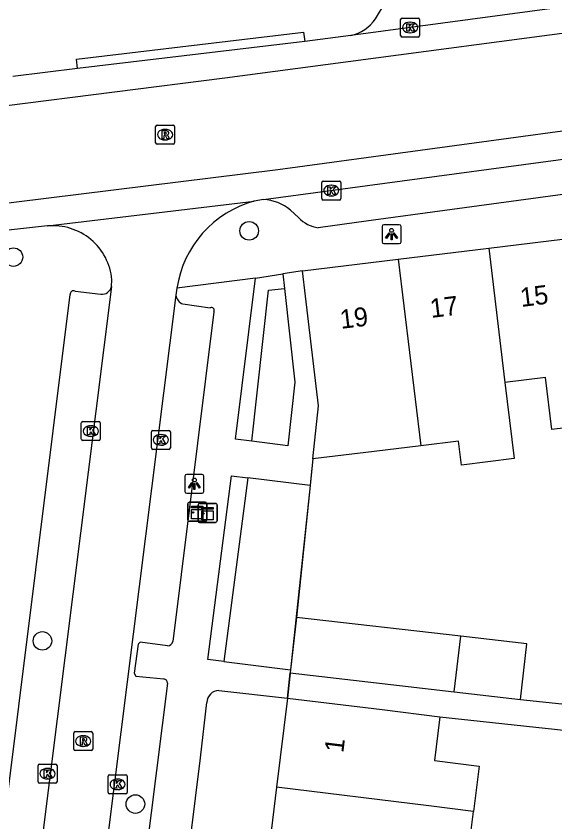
# Model space of a CAD drawing. Extents: x 162172 to 163187, y 382874 to 383684.
# Drawn here: x 162849.67 to 162878.09, y 383238.41 to 383280.9 of the extents above; entities that cross this region are included whole.
import ezdxf

# ---------------------------------------------------------------- set-up
doc = ezdxf.new("R2010")
doc.units = 0
for name, color, linetype in [('IMGEO_Boom', 7, 'Continuous'), ('IMGEO_Groenvoorziening', 7, 'Continuous'), ('IMGEO_Haag', 7, 'Continuous'), ('IMGEO_Kast', 7, 'Continuous'), ('IMGEO_Kolk', 7, 'Continuous'), ('IMGEO_Lichtpunt', 7, 'Continuous'), ('IMGEO_Muur', 7, 'Continuous'), ('IMGEO_Pand', 7, 'Continuous'), ('IMGEO_Pand_nummerreeks', 7, 'Continuous'), ('IMGEO_Rijbaan_lokaal_gesloten', 7, 'Continuous'), ('IMGEO_Rijbaan_lokaal_open', 7, 'Continuous'), ('IMGEO_Rioolput', 7, 'Continuous'), ('IMGEO_Voetpad_open', 7, 'Continuous')]:
    doc.layers.add(name, color=color, linetype=linetype)

msp = doc.modelspace()

# ---------------------------------------------------------------- linework, layer by layer
at = {"layer": 'IMGEO_Boom'}
for centre in [(162861.962, 383269.572), (162849.533, 383268.189), (162851.061, 383247.95), (162855.964, 383239.346)]:
    msp.add_circle(centre, 0.489, dxfattribs=at)
at = {"layer": 'IMGEO_Groenvoorziening'}
msp.add_lwpolyline([(162865.176, 383256.149), (162864.457, 383249.193)], dxfattribs=at)
at = {"layer": 'IMGEO_Haag'}
for points in [[(162862.1, 383258.476), (162862.992, 383266.453), (162863.82, 383266.526)], [(162861.888, 383256.55), (162860.62, 383246.857)]]:
    msp.add_lwpolyline(points, dxfattribs=at)
at = {"layer": 'IMGEO_Kast'}
for p, q in [((162858.729, 383254.336), (162858.729, 383255.177)), ((162858.729, 383255.177), (162858.729, 383254.336)), ((162858.804, 383255.261), (162859.645, 383255.261)), ((162859.645, 383255.261), (162858.804, 383255.261)), ((162859.268, 383254.275), (162859.268, 383255.116)), ((162859.268, 383255.116), (162859.268, 383254.275)), ((162859.343, 383255.2), (162860.184, 383255.2)), ((162860.184, 383255.2), (162859.343, 383255.2)), ((162859.729, 383255.186), (162859.729, 383254.345)), ((162859.729, 383254.345), (162859.729, 383255.186)), ((162860.268, 383255.125), (162860.268, 383254.284)), ((162860.268, 383254.284), (162860.268, 383255.125)), ((162859.654, 383254.261), (162858.813, 383254.261)), ((162858.813, 383254.261), (162859.654, 383254.261)), ((162860.193, 383254.2), (162859.352, 383254.2)), ((162859.352, 383254.2), (162860.193, 383254.2))]:
    msp.add_line(p, q, dxfattribs=at)
for points in [[(162858.924, 383255.051), (162859.524, 383255.051), (162859.524, 383254.966), (162858.924, 383254.966), (162858.924, 383255.051)], [(162858.924, 383254.876), (162859.524, 383254.876), (162859.524, 383254.387), (162858.924, 383254.387), (162858.924, 383254.876)], [(162859.463, 383254.99), (162860.063, 383254.99), (162860.063, 383254.905), (162859.463, 383254.905), (162859.463, 383254.99)], [(162859.463, 383254.815), (162860.063, 383254.815), (162860.063, 383254.326), (162859.463, 383254.326), (162859.463, 383254.815)]]:
    msp.add_lwpolyline(points, dxfattribs=at)
for centre in [(162859.008, 383254.725), (162859.547, 383254.664)]:
    msp.add_circle(centre, 0.0377, dxfattribs=at)
for centre, start, end in [((162858.807, 383255.183), 92.4484, 184.2845), ((162858.807, 383255.183), 92.4484, 184.2845), ((162859.346, 383255.122), 92.4484, 184.2845), ((162859.346, 383255.122), 92.4484, 184.2845), ((162859.651, 383255.183), 2.4484, 94.2845), ((162859.651, 383255.183), 2.4484, 94.2845), ((162860.19, 383255.122), 2.4484, 94.2845), ((162860.19, 383255.122), 2.4484, 94.2845), ((162858.807, 383254.339), 182.4484, 274.2845), ((162858.807, 383254.339), 182.4484, 274.2845), ((162859.346, 383254.278), 182.4484, 274.2845), ((162859.346, 383254.278), 182.4484, 274.2845), ((162859.651, 383254.339), 272.4484, 4.2845), ((162859.651, 383254.339), 272.4484, 4.2845), ((162860.19, 383254.278), 272.4484, 4.2845), ((162860.19, 383254.278), 272.4484, 4.2845)]:
    msp.add_arc(centre, 0.0779, start, end, dxfattribs=at)
at = {"layer": 'IMGEO_Kolk'}
for p, q in [((162869.949, 383279.868), (162869.949, 383280.72)), ((162870.024, 383280.794), (162870.876, 383280.794)), ((162870.437, 383280.574), (162870.462, 383280.574)), ((162870.95, 383280.72), (162870.95, 383279.868)), ((162870.876, 383279.794), (162870.024, 383279.794)), ((162870.46, 383280.014), (162870.435, 383280.014)), ((162865.795, 383271.271), (162865.795, 383272.123)), ((162865.87, 383272.197), (162866.722, 383272.197)), ((162866.796, 383272.123), (162866.796, 383271.271)), ((162866.283, 383271.977), (162866.308, 383271.977)), ((162866.722, 383271.197), (162865.87, 383271.197)), ((162866.306, 383271.417), (162866.281, 383271.417)), ((162853.113, 383258.59), (162853.113, 383259.442)), ((162853.188, 383259.516), (162854.04, 383259.516)), ((162853.601, 383259.296), (162853.626, 383259.296)), ((162854.114, 383259.442), (162854.114, 383258.59)), ((162856.809, 383258.124), (162856.809, 383258.976)), ((162856.884, 383259.05), (162857.736, 383259.05)), ((162857.297, 383258.83), (162857.322, 383258.83)), ((162857.81, 383258.976), (162857.81, 383258.124)), ((162854.04, 383258.516), (162853.188, 383258.516)), ((162853.624, 383258.736), (162853.599, 383258.736)), ((162857.736, 383258.05), (162856.884, 383258.05)), ((162857.32, 383258.27), (162857.295, 383258.27)), ((162850.908, 383241.45), (162851.76, 383241.45)), ((162850.833, 383240.524), (162850.833, 383241.376)), ((162851.321, 383241.23), (162851.346, 383241.23)), ((162851.834, 383241.376), (162851.834, 383240.524)), ((162851.344, 383240.67), (162851.319, 383240.67)), ((162854.525, 383239.962), (162854.525, 383240.814)), ((162854.6, 383240.888), (162855.452, 383240.888)), ((162855.013, 383240.668), (162855.038, 383240.668)), ((162855.526, 383240.814), (162855.526, 383239.962)), ((162851.76, 383240.45), (162850.908, 383240.45)), ((162855.452, 383239.888), (162854.6, 383239.888)), ((162855.036, 383240.108), (162855.011, 383240.108))]:
    msp.add_line(p, q, dxfattribs=at)
for points in [[(162869.949, 383279.868), (162869.949, 383280.72)], [(162870.024, 383280.794), (162870.876, 383280.794)], [(162870.27, 383280.494), (162870.393, 383280.494), (162870.393, 383280.343), (162870.523, 383280.494), (162870.687, 383280.494), (162870.541, 383280.343), (162870.694, 383280.094), (162870.542, 383280.094), (162870.457, 383280.258), (162870.393, 383280.191), (162870.393, 383280.094), (162870.27, 383280.094), (162870.27, 383280.494)], [(162870.95, 383280.72), (162870.95, 383279.868)], [(162870.876, 383279.794), (162870.024, 383279.794)], [(162865.795, 383271.271), (162865.795, 383272.123)], [(162865.87, 383272.197), (162866.722, 383272.197)], [(162866.796, 383272.123), (162866.796, 383271.271)], [(162866.116, 383271.897), (162866.239, 383271.897), (162866.239, 383271.746), (162866.369, 383271.897), (162866.533, 383271.897), (162866.387, 383271.746), (162866.54, 383271.497), (162866.388, 383271.497), (162866.303, 383271.661), (162866.239, 383271.594), (162866.239, 383271.497), (162866.116, 383271.497), (162866.116, 383271.897)], [(162866.722, 383271.197), (162865.87, 383271.197)], [(162853.113, 383258.59), (162853.113, 383259.442)], [(162853.188, 383259.516), (162854.04, 383259.516)], [(162854.114, 383259.442), (162854.114, 383258.59)], [(162853.434, 383259.216), (162853.557, 383259.216), (162853.557, 383259.065), (162853.687, 383259.216), (162853.851, 383259.216), (162853.705, 383259.065), (162853.858, 383258.816), (162853.706, 383258.816), (162853.621, 383258.98), (162853.557, 383258.913), (162853.557, 383258.816), (162853.434, 383258.816), (162853.434, 383259.216)], [(162856.809, 383258.124), (162856.809, 383258.976)], [(162856.884, 383259.05), (162857.736, 383259.05)], [(162857.81, 383258.976), (162857.81, 383258.124)], [(162854.04, 383258.516), (162853.188, 383258.516)], [(162857.13, 383258.75), (162857.253, 383258.75), (162857.253, 383258.599), (162857.383, 383258.75), (162857.547, 383258.75), (162857.401, 383258.599), (162857.554, 383258.35), (162857.402, 383258.35), (162857.317, 383258.514), (162857.253, 383258.447), (162857.253, 383258.35), (162857.13, 383258.35), (162857.13, 383258.75)], [(162857.736, 383258.05), (162856.884, 383258.05)], [(162850.908, 383241.45), (162851.76, 383241.45)], [(162850.833, 383240.524), (162850.833, 383241.376)], [(162851.154, 383241.15), (162851.277, 383241.15), (162851.277, 383240.999), (162851.407, 383241.15), (162851.571, 383241.15), (162851.425, 383240.999), (162851.578, 383240.75), (162851.426, 383240.75), (162851.341, 383240.914), (162851.277, 383240.847), (162851.277, 383240.75), (162851.154, 383240.75), (162851.154, 383241.15)], [(162851.834, 383241.376), (162851.834, 383240.524)], [(162854.525, 383239.962), (162854.525, 383240.814)], [(162854.6, 383240.888), (162855.452, 383240.888)], [(162854.846, 383240.588), (162854.969, 383240.588), (162854.969, 383240.437), (162855.099, 383240.588), (162855.263, 383240.588), (162855.117, 383240.437), (162855.27, 383240.188), (162855.118, 383240.188), (162855.033, 383240.352), (162854.969, 383240.285), (162854.969, 383240.188), (162854.846, 383240.188), (162854.846, 383240.588)], [(162855.526, 383240.814), (162855.526, 383239.962)], [(162851.76, 383240.45), (162850.908, 383240.45)], [(162855.452, 383239.888), (162854.6, 383239.888)]]:
    msp.add_lwpolyline(points, dxfattribs=at)
for centre, start, end in [((162870.026, 383280.718), 91.552, 178.448), ((162870.026, 383280.718), 91.552, 178.448), ((162870.874, 383280.718), 1.552, 88.448), ((162870.874, 383280.718), 1.552, 88.448), ((162870.026, 383279.87), 181.552, 268.448), ((162870.026, 383279.87), 181.552, 268.448), ((162870.874, 383279.87), 271.552, 358.448), ((162870.874, 383279.87), 271.552, 358.448), ((162865.872, 383272.121), 91.552, 178.448), ((162865.872, 383272.121), 91.552, 178.448), ((162866.72, 383272.121), 1.552, 88.448), ((162866.72, 383272.121), 1.552, 88.448), ((162865.872, 383271.273), 181.552, 268.448), ((162865.872, 383271.273), 181.552, 268.448), ((162866.72, 383271.273), 271.552, 358.448), ((162866.72, 383271.273), 271.552, 358.448), ((162853.19, 383259.44), 91.552, 178.448), ((162853.19, 383259.44), 91.552, 178.448), ((162854.038, 383259.44), 1.552, 88.448), ((162854.038, 383259.44), 1.552, 88.448), ((162856.886, 383258.974), 91.552, 178.448), ((162856.886, 383258.974), 91.552, 178.448), ((162857.734, 383258.974), 1.552, 88.448), ((162857.734, 383258.974), 1.552, 88.448), ((162853.19, 383258.592), 181.552, 268.448), ((162853.19, 383258.592), 181.552, 268.448), ((162854.038, 383258.592), 271.552, 358.448), ((162854.038, 383258.592), 271.552, 358.448), ((162856.886, 383258.126), 181.552, 268.448), ((162856.886, 383258.126), 181.552, 268.448), ((162857.734, 383258.126), 271.552, 358.448), ((162857.734, 383258.126), 271.552, 358.448), ((162850.91, 383241.374), 91.552, 178.448), ((162850.91, 383241.374), 91.552, 178.448), ((162851.758, 383241.374), 1.552, 88.448), ((162851.758, 383241.374), 1.552, 88.448), ((162854.602, 383240.812), 91.552, 178.448), ((162854.602, 383240.812), 91.552, 178.448), ((162855.45, 383240.812), 1.552, 88.448), ((162855.45, 383240.812), 1.552, 88.448), ((162850.91, 383240.526), 181.552, 268.448), ((162850.91, 383240.526), 181.552, 268.448), ((162851.758, 383240.526), 271.552, 358.448), ((162851.758, 383240.526), 271.552, 358.448), ((162854.602, 383239.964), 181.552, 268.448), ((162854.602, 383239.964), 181.552, 268.448), ((162855.45, 383239.964), 271.552, 358.448), ((162855.45, 383239.964), 271.552, 358.448)]:
    msp.add_arc(centre, 0.0765, start, end, dxfattribs=at)
for centre, major_axis, ratio, start_param, end_param in [((162870.436, 383280.294), (-0.387, 0.002), 0.722429, 4.712389, 7.853982), ((162870.461, 383280.294), (-0.39, 0.002), 0.717154, 1.570796, 4.712389), ((162866.282, 383271.697), (-0.387, 0.002), 0.722429, 4.712389, 7.853982), ((162866.307, 383271.697), (-0.39, 0.002), 0.717154, 1.570796, 4.712389), ((162853.6, 383259.016), (-0.387, 0.002), 0.722429, 4.712389, 7.853982), ((162853.625, 383259.016), (-0.39, 0.002), 0.717154, 1.570796, 4.712389), ((162857.296, 383258.55), (-0.387, 0.002), 0.722429, 4.712389, 7.853982), ((162857.321, 383258.55), (-0.39, 0.002), 0.717154, 1.570796, 4.712389), ((162851.32, 383240.95), (-0.387, 0.002), 0.722429, 4.712389, 7.853982), ((162851.345, 383240.95), (-0.39, 0.002), 0.717154, 1.570796, 4.712389), ((162855.012, 383240.388), (-0.387, 0.002), 0.722429, 4.712389, 7.853982), ((162855.037, 383240.388), (-0.39, 0.002), 0.717154, 1.570796, 4.712389)]:
    msp.add_ellipse(centre, major_axis=major_axis, ratio=ratio, start_param=start_param, end_param=end_param, dxfattribs=at)
at = {"layer": 'IMGEO_Lichtpunt'}
for p, q in [((162869.877, 383269.896), (162869.069, 383269.896)), ((162869.877, 383269.896), (162869.069, 383269.896)), ((162868.975, 383269.801), (162868.975, 383268.994)), ((162868.975, 383269.801), (162868.975, 383268.994)), ((162869.971, 383268.994), (162869.971, 383269.801)), ((162869.971, 383268.994), (162869.971, 383269.801)), ((162869.069, 383268.9), (162869.877, 383268.9)), ((162869.069, 383268.9), (162869.877, 383268.9)), ((162859.477, 383256.731), (162858.669, 383256.731)), ((162859.477, 383256.731), (162858.669, 383256.731)), ((162858.575, 383256.636), (162858.575, 383255.829)), ((162858.575, 383256.636), (162858.575, 383255.829)), ((162859.571, 383255.829), (162859.571, 383256.636)), ((162859.571, 383255.829), (162859.571, 383256.636)), ((162858.669, 383255.735), (162859.477, 383255.735)), ((162858.669, 383255.735), (162859.477, 383255.735))]:
    msp.add_line(p, q, dxfattribs=at)
for points in [[(162869.349, 383269.465), (162869.388, 383269.437), (162869.2, 383269.175), (162869.162, 383269.202), (162869.349, 383269.465)], [(162869.561, 383269.437), (162869.599, 383269.464), (162869.786, 383269.202), (162869.747, 383269.174), (162869.561, 383269.437)], [(162869.451, 383269.417), (162869.498, 383269.417), (162869.498, 383269.095), (162869.451, 383269.095), (162869.451, 383269.417)], [(162858.949, 383256.3), (162858.988, 383256.272), (162858.8, 383256.01), (162858.762, 383256.037), (162858.949, 383256.3)], [(162859.161, 383256.272), (162859.199, 383256.299), (162859.386, 383256.037), (162859.347, 383256.009), (162859.161, 383256.272)], [(162859.051, 383256.252), (162859.098, 383256.252), (162859.098, 383255.93), (162859.051, 383255.93), (162859.051, 383256.252)]]:
    msp.add_lwpolyline(points, dxfattribs=at)
for centre in [(162869.474, 383269.599), (162859.074, 383256.434)]:
    msp.add_circle(centre, 0.0994, dxfattribs=at)
for centre, start, end in [((162869.069, 383269.801), 90, 180), ((162869.069, 383269.801), 90, 180), ((162869.877, 383269.801), 0, 90), ((162869.877, 383269.801), 0, 90), ((162869.069, 383268.994), 180, 270), ((162869.069, 383268.994), 180, 270), ((162869.877, 383268.994), 270, 0), ((162869.877, 383268.994), 270, 360), ((162858.669, 383256.636), 90, 180), ((162858.669, 383256.636), 90, 180), ((162859.477, 383256.636), 0, 90), ((162859.477, 383256.636), 0, 90), ((162858.669, 383255.829), 180, 270), ((162858.669, 383255.829), 180, 270), ((162859.477, 383255.829), 270, 0), ((162859.477, 383255.829), 270, 360)]:
    msp.add_arc(centre, 0.0946, start, end, dxfattribs=at)
at = {"layer": 'IMGEO_Muur'}
for points in [[(162865.321, 383257.551), (162865.212, 383256.528)], [(162865.212, 383256.528), (162865.172, 383256.149), (162864.137, 383246.421)], [(162864.137, 383246.421), (162863.979, 383244.938)]]:
    msp.add_lwpolyline(points, dxfattribs=at)
at = {"layer": 'IMGEO_Pand'}
for points in [[(162874.594, 383268.653), (162879.343, 383269.231)], [(162869.828, 383268.074), (162874.594, 383268.653)], [(162874.594, 383268.653), (162875.451, 383261.573)], [(162864.768, 383267.458), (162869.828, 383268.074)], [(162869.828, 383268.074), (162871.019, 383258.243)], [(162865.321, 383257.551), (162865.618, 383260.347), (162864.926, 383266.133), (162864.768, 383267.458)], [(162880.533, 383259.411), (162877.927, 383259.092), (162877.594, 383261.833), (162875.451, 383261.573)], [(162875.451, 383261.573), (162875.938, 383257.56), (162873.154, 383257.223), (162873.001, 383258.483), (162871.019, 383258.243)], [(162871.019, 383258.243), (162868.549, 383257.943), (162865.321, 383257.551)], [(162864.457, 383249.193), (162864.138, 383246.421)], [(162873.118, 383248.199), (162864.457, 383249.193)], [(162872.782, 383245.268), (162873.118, 383248.199)], [(162876.269, 383244.868), (162876.605, 383247.799), (162873.118, 383248.199)], [(162864.138, 383246.421), (162864.12, 383246.262)], [(162864.12, 383246.262), (162872.782, 383245.268)], [(162872.782, 383245.268), (162876.269, 383244.868)], [(162863.979, 383244.938), (162863.404, 383240.244)], [(162863.979, 383244.938), (162868.969, 383244.328), (162872.015, 383243.951)], [(162872.015, 383243.951), (162871.729, 383241.641), (162874.094, 383241.349), (162873.798, 383238.956)], [(162863.404, 383240.244), (162862.835, 383235.595)], [(162873.798, 383238.956), (162871.433, 383239.249), (162863.404, 383240.244)], [(162870.858, 383234.601), (162870.995, 383235.71), (162871.15, 383236.962), (162871.259, 383237.846), (162873.625, 383237.553), (162873.798, 383238.956)]]:
    msp.add_lwpolyline(points, dxfattribs=at)
at = {"layer": 'IMGEO_Rijbaan_lokaal_gesloten'}
for points in [[(162751.245, 383288.934), (162759.102, 383279.436), (162766.423, 383271.253), (162768.371, 383269.773), (162770.629, 383268.838), (162773.512, 383268.136), (162775.303, 383267.747), (162777.64, 383267.669), (162780.522, 383267.902), (162792.751, 383269.305), (162837.383, 383274.682), (162860.673, 383277.644), (162902.89, 383283.254)], [(162910.202, 383285.636), (162867.323, 383279.879)], [(162746.988, 383284.773), (162754.973, 383275.848), (162761.671, 383268.445), (162764.865, 383265.64), (162770.006, 383263.146), (162774.835, 383262.367), (162778.262, 383262.289), (162808.407, 383266.029), (162835.747, 383269.38), (162863.477, 383272.809), (162911.477, 383279.327), (162911.844, 383279.376), (162920.076, 383280.478)], [(162867.323, 383279.879), (162864.893, 383279.559)], [(162864.893, 383279.559), (162852.915, 383278.136)], [(162852.915, 383278.136), (162849.496, 383277.716)], [(162862.712, 383271.218), (162912.085, 383277.862)], [(162851.329, 383269.83), (162862.219, 383271.142)], [(162862.712, 383271.218), (162862.219, 383271.142)], [(162851.329, 383269.83), (162848.142, 383269.478)]]:
    msp.add_lwpolyline(points, dxfattribs=at)
at = {"layer": 'IMGEO_Rijbaan_lokaal_open'}
for points in [[(162854.699, 383266.635), (162854.724, 383266.995)], [(162854.699, 383266.635), (162850.197, 383230.839)], [(162858.158, 383266.556), (162858.101, 383266.173)], [(162858.101, 383266.173), (162853.597, 383230.421)]]:
    msp.add_lwpolyline(points, dxfattribs=at)
for centre, radius, start, end in [((162863.736, 383265.707), 5.643, 105.6006, 171.3483), ((162851.613, 383266.72), 3.123, 5.0515, 95.2213)]:
    msp.add_arc(centre, radius, start, end, dxfattribs=at)
at = {"layer": 'IMGEO_Rioolput'}
for p, q in [((162857.029, 383274.22), (162857.029, 383275.072)), ((162857.104, 383275.146), (162857.956, 383275.146)), ((162858.03, 383275.072), (162858.03, 383274.22)), ((162857.517, 383274.926), (162857.542, 383274.926)), ((162857.956, 383274.146), (162857.104, 383274.146)), ((162857.54, 383274.366), (162857.515, 383274.366)), ((162852.785, 383243.167), (162853.637, 383243.167)), ((162852.71, 383242.241), (162852.71, 383243.093)), ((162853.198, 383242.947), (162853.223, 383242.947)), ((162853.711, 383243.093), (162853.711, 383242.241)), ((162853.221, 383242.387), (162853.196, 383242.387)), ((162853.637, 383242.167), (162852.785, 383242.167))]:
    msp.add_line(p, q, dxfattribs=at)
for points in [[(162857.029, 383274.22), (162857.029, 383275.072)], [(162857.104, 383275.146), (162857.956, 383275.146)], [(162858.03, 383275.072), (162858.03, 383274.22)], [(162857.618, 383274.844), (162857.366, 383274.846), (162857.366, 383274.446)], [(162857.366, 383274.446), (162857.49, 383274.446), (162857.49, 383274.608), (162857.501, 383274.608)], [(162857.544, 383274.765), (162857.49, 383274.765), (162857.49, 383274.684)], [(162857.49, 383274.684), (162857.542, 383274.684)], [(162857.548, 383274.579), (162857.619, 383274.446), (162857.759, 383274.446), (162857.694, 383274.572)], [(162857.956, 383274.146), (162857.104, 383274.146)], [(162852.785, 383243.167), (162853.637, 383243.167)], [(162852.71, 383242.241), (162852.71, 383243.093)], [(162853.299, 383242.865), (162853.047, 383242.867), (162853.047, 383242.467)], [(162853.225, 383242.786), (162853.171, 383242.786), (162853.171, 383242.705)], [(162853.171, 383242.705), (162853.223, 383242.705)], [(162853.711, 383243.093), (162853.711, 383242.241)], [(162853.047, 383242.467), (162853.171, 383242.467), (162853.171, 383242.629), (162853.182, 383242.629)], [(162853.229, 383242.6), (162853.3, 383242.467), (162853.44, 383242.467), (162853.375, 383242.593)], [(162853.637, 383242.167), (162852.785, 383242.167)]]:
    msp.add_lwpolyline(points, dxfattribs=at)
for centre, radius, start, end in [((162857.106, 383275.07), 0.0765, 91.552, 178.448), ((162857.106, 383275.07), 0.0765, 91.552, 178.448), ((162857.954, 383275.07), 0.0765, 1.552, 88.448), ((162857.954, 383275.07), 0.0765, 1.552, 88.448), ((162857.5, 383274.555), 0.0533, 26.0293, 88.6989), ((162857.526, 383274.873), 0.19, 274.7715, 282.9687), ((162857.55, 383274.669), 0.0964, 77.0061, 93.1865), ((162857.564, 383274.726), 0.0378, 276.6634, 79.6772), ((162857.617, 383274.734), 0.109, 350.3612, 89.416), ((162857.615, 383274.734), 0.112, 277.5842, 350.9817), ((162857.599, 383274.519), 0.108, 29.5134, 73.7905), ((162857.106, 383274.222), 0.0765, 181.552, 268.448), ((162857.106, 383274.222), 0.0765, 181.552, 268.448), ((162857.954, 383274.222), 0.0765, 271.552, 358.448), ((162857.954, 383274.222), 0.0765, 271.552, 358.448), ((162852.787, 383243.091), 0.0765, 91.552, 178.448), ((162852.787, 383243.091), 0.0765, 91.552, 178.448), ((162853.635, 383243.091), 0.0765, 1.552, 88.448), ((162853.635, 383243.091), 0.0765, 1.552, 88.448), ((162853.207, 383242.894), 0.19, 274.7715, 282.9687), ((162853.231, 383242.69), 0.0964, 77.0061, 93.1865), ((162853.245, 383242.747), 0.0378, 276.6634, 79.6772), ((162853.298, 383242.755), 0.109, 350.3612, 89.416), ((162853.296, 383242.755), 0.112, 277.5842, 350.9817), ((162853.181, 383242.576), 0.0533, 26.0293, 88.6989), ((162853.28, 383242.54), 0.108, 29.5134, 73.7905), ((162852.787, 383242.243), 0.0765, 181.552, 268.448), ((162852.787, 383242.243), 0.0765, 181.552, 268.448), ((162853.635, 383242.243), 0.0765, 271.552, 358.448), ((162853.635, 383242.243), 0.0765, 271.552, 358.448)]:
    msp.add_arc(centre, radius, start, end, dxfattribs=at)
for centre, major_axis, ratio, start_param, end_param in [((162857.516, 383274.646), (-0.387, 0.002), 0.722429, 4.712389, 7.853982), ((162857.541, 383274.646), (-0.39, 0.002), 0.717154, 1.570796, 4.712389), ((162853.197, 383242.667), (-0.387, 0.002), 0.722429, 4.712389, 7.853982), ((162853.222, 383242.667), (-0.39, 0.002), 0.717154, 1.570796, 4.712389)]:
    msp.add_ellipse(centre, major_axis=major_axis, ratio=ratio, start_param=start_param, end_param=end_param, dxfattribs=at)
at = {"layer": 'IMGEO_Voetpad_open'}
for points in [[(162868.622, 383280.753), (162869.141, 383281.604)], [(162852.915, 383278.136), (162852.857, 383278.632), (162864.835, 383280.055), (162864.893, 383279.559)], [(162909.604, 383275.716), (162868.141, 383270.092), (162865.608, 383269.734)], [(162864.573, 383270.274), (162864.138, 383270.664)], [(162864.768, 383267.458), (162863.733, 383267.302)], [(162862.302, 383267.086), (162858.158, 383266.556)], [(162862.1, 383258.476), (162861.237, 383258.586), (162862.302, 383267.086)], [(162862.302, 383267.086), (162863.733, 383267.302)], [(162863.733, 383267.302), (162863.82, 383266.526)], [(162863.82, 383266.526), (162864.373, 383261.597), (162864.001, 383258.233), (162862.1, 383258.476)], [(162840.771, 383172.051), (162852.517, 383266.21)], [(162852.78, 383266.399), (162854.134, 383266.238)], [(162858.472, 383265.718), (162859.909, 383265.516)], [(162860.096, 383265.298), (162857.935, 383247.912)], [(162865.321, 383257.551), (162865.176, 383256.149)], [(162860.62, 383246.857), (162859.777, 383246.962), (162861.036, 383256.654), (162861.888, 383256.55)], [(162865.176, 383256.149), (162861.888, 383256.55)], [(162857.665, 383247.695), (162856.219, 383247.892), (162856.11, 383247.776), (162855.891, 383246.245), (162855.982, 383246.094), (162857.459, 383245.949)], [(162860.62, 383246.857), (162864.138, 383246.421)], [(162863.979, 383244.938), (162864.12, 383246.262)], [(162857.653, 383245.721), (162848.391, 383172.323), (162847.362, 383166.12), (162843.826, 383149.725)], [(162860.37, 383245.339), (162863.979, 383244.938)], [(162876.269, 383244.868), (162878.461, 383244.628)], [(162850.805, 383172.442), (162859.396, 383241.785), (162859.74, 383244.698)], [(162872.015, 383243.951), (162882.63, 383242.8)]]:
    msp.add_lwpolyline(points, dxfattribs=at)
for centre, radius, start, end in [((162866.887, 383281.929), 2.096, 281.9979, 325.8694), ((162862.652, 383268.952), 2.267, 49.0464, 88.4913), ((162865.834, 383271.43), 1.711, 222.4996, 262.3948), ((162854.207, 383266.734), 0.502, 261.5918, 348.5962), ((162852.705, 383266.226), 0.189, 66.6475, 184.7569), ((162858.642, 383266.235), 0.544, 186.5422, 251.8443), ((162859.972, 383265.381), 0.149, 326.3036, 114.9422), ((162857.665, 383247.972), 0.277, 270.0848, 347.4931), ((162857.434, 383245.731), 0.219, 357.2716, 83.5158), ((162860.38, 383244.699), 0.64, 90.9181, 180.0737)]:
    msp.add_arc(centre, radius, start, end, dxfattribs=at)

# ---------------------------------------------------------------- texts
at = {"layer": 'IMGEO_Pand_nummerreeks'}
for s, rotation, p in [('15', 6.9358, (162876.311, 383265.558)), ('17', 6.9358, (162871.56, 383264.98)), ('19', 6.9358, (162866.809, 383264.402)), ('1', 83.0159, (162866.926, 383242.025))]:
    msp.add_text(s, height=1, rotation=rotation, dxfattribs=at).set_placement(p)

doc.saveas('drawing.dxf')
